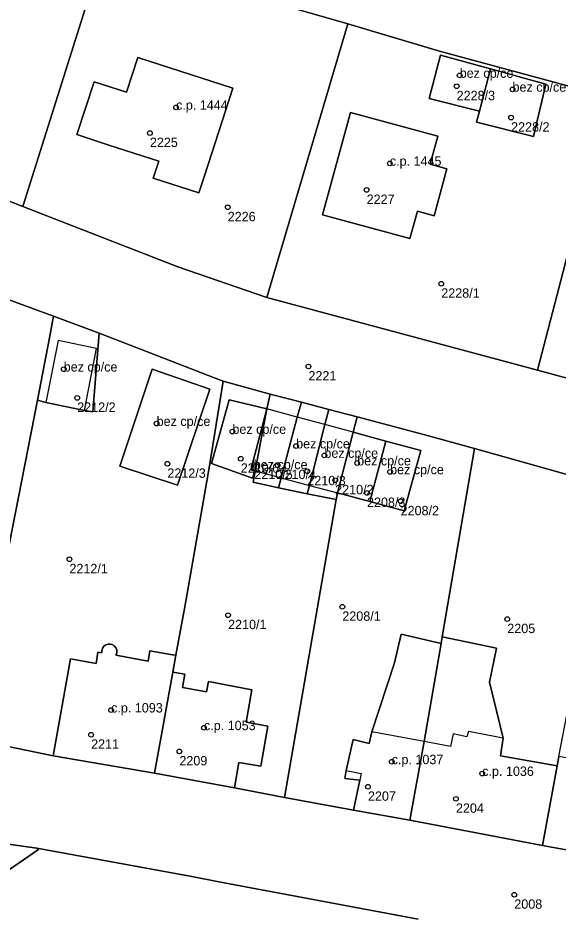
# Model space of a CAD drawing. Extents: x -878211 to -870363, y -1058464 to -1052522.
# Drawn here: x -874551 to -874493.5, y -1055364 to -1055268.4 of the extents above; entities that cross this region are included whole.
import ezdxf

# ---------------------------------------------------------------- set-up
doc = ezdxf.new("R2010")
doc.units = 0
for name, color, linetype in [('Vrstva 50', 7, 'Continuous'), ('Vrstva 51', 7, 'Continuous'), ('Vrstva 52', 7, 'Continuous')]:
    doc.layers.add(name, color=color, linetype=linetype)

msp = doc.modelspace()

# ---------------------------------------------------------------- linework, layer by layer
at = {"layer": 'Vrstva 50'}
for centre in [(-874503.95, -1055274.50994), (-874504.27, -1055275.65994), (-874498.32, -1055275.98994), (-874534.16, -1055277.90994), (-874498.47, -1055278.99994), (-874536.95, -1055280.63994), (-874511.39, -1055283.86994), (-874513.86, -1055286.69994), (-874528.66, -1055288.53994), (-874505.91, -1055296.67994), (-874546.13, -1055305.77994), (-874520.06, -1055305.48994), (-874544.69, -1055308.82994), (-874536.23, -1055311.56994), (-874528.16, -1055312.40994), (-874521.37, -1055313.95994), (-874518.36, -1055314.95994), (-874535.09, -1055315.84994), (-874527.27, -1055315.30994), (-874514.87, -1055315.76994), (-874525.88, -1055316.17994), (-874525.83, -1055315.97994), (-874523.35, -1055315.98994), (-874520.18, -1055316.63994), (-874511.36, -1055316.70994), (-874517.21, -1055317.59994), (-874513.82, -1055318.94994), (-874510.24, -1055319.83994), (-874545.52, -1055326.00994), (-874516.45, -1055331.06994), (-874528.62, -1055331.95994), (-874498.88, -1055332.37994), (-874541.08, -1055342.06994), (-874531.19, -1055343.94994), (-874543.21, -1055344.68994), (-874533.81, -1055346.45994), (-874511.19, -1055347.56994), (-874501.55, -1055348.81994), (-874513.72, -1055350.22994), (-874504.35, -1055351.50994), (-874498.13, -1055361.71994)]:
    msp.add_circle(centre, 0.25, dxfattribs=at)
at = {"layer": 'Vrstva 51'}
for points in [[(-874550.49, -1055288.45), (-874541.99, -1055261.54), (-874551.16, -1055258.17), (-874569.86, -1055250.63), (-874574.93, -1055264.61), (-874571.19, -1055266.15), (-874573.49, -1055271.74), (-874577.09, -1055270.3), (-874579.6, -1055277.04)], [(-874534.29, -1055250.37), (-874537.94, -1055262.67), (-874515.88, -1055269), (-874506.1, -1055271.92), (-874487.84, -1055276.86), (-874480.57, -1055279.06), (-874480.47, -1055278.28), (-874479.24, -1055273.96), (-874480.83, -1055273.32), (-874479.58, -1055269.03), (-874486.14, -1055267.19), (-874485.24, -1055263.92)], [(-874515.88, -1055269), (-874537.94, -1055262.67), (-874541.99, -1055261.54), (-874550.49, -1055288.45), (-874533.99, -1055294.89), (-874524.49, -1055298.15)], [(-874487.84, -1055276.86), (-874506.1, -1055271.92), (-874515.88, -1055269), (-874524.49, -1055298.15), (-874495.66, -1055305.87), (-874492.47, -1055293.61), (-874490.46, -1055286.33), (-874488.6, -1055279.62)], [(-874528.11, -1055275.88), (-874538.23, -1055272.59), (-874539.45, -1055276.3), (-874542.87, -1055275.18), (-874544.72, -1055280.81), (-874541.31, -1055281.93), (-874536, -1055283.64), (-874536.59, -1055285.43), (-874531.73, -1055287.01), (-874531.14, -1055285.21)], [(-874528.11, -1055275.88), (-874531.14, -1055285.21), (-874531.73, -1055287.01), (-874536.59, -1055285.43), (-874536, -1055283.64), (-874541.31, -1055281.93), (-874544.72, -1055280.81), (-874542.87, -1055275.18), (-874539.45, -1055276.3), (-874538.23, -1055272.59)], [(-874500.68, -1055273.81), (-874506, -1055272.36), (-874507.2, -1055276.98), (-874501.84, -1055278.32)], [(-874507.2, -1055276.98), (-874506, -1055272.36), (-874500.68, -1055273.81), (-874494.78, -1055275.42), (-874496.08, -1055281), (-874502.14, -1055279.49), (-874501.84, -1055278.32)], [(-874500.68, -1055273.81), (-874501.84, -1055278.32), (-874502.14, -1055279.49), (-874496.08, -1055281), (-874494.78, -1055275.42)], [(-874518.57, -1055289.34), (-874509.25, -1055291.88), (-874508.46, -1055288.96), (-874506.66, -1055289.45), (-874505.3, -1055284.46), (-874507.1, -1055283.97), (-874506.28, -1055280.99), (-874515.57, -1055278.46)], [(-874518.57, -1055289.34), (-874515.57, -1055278.46), (-874506.28, -1055280.99), (-874507.1, -1055283.97), (-874505.3, -1055284.46), (-874506.66, -1055289.45), (-874508.46, -1055288.96), (-874509.25, -1055291.88)], [(-874482.12, -1055288.6), (-874490.46, -1055286.33), (-874492.47, -1055293.61), (-874495.66, -1055305.87), (-874492.24, -1055306.79), (-874487.32, -1055308.14), (-874484.46, -1055297.38), (-874484, -1055295.72)], [(-874542.35, -1055301.93), (-874547.22, -1055300.13), (-874547.63, -1055302.44), (-874548.92, -1055309.08), (-874548.04, -1055309.33), (-874543.92, -1055310.17), (-874543.04, -1055310.32)], [(-874543.92, -1055310.17), (-874548.04, -1055309.33), (-874548.92, -1055309.08), (-874556.02, -1055345.11), (-874547.26, -1055346.95), (-874545.39, -1055336.6), (-874542.66, -1055337.09), (-874542.5, -1055335.89), (-874542.07, -1055335.97), (-874542.07, -1055335.72), (-874541.98, -1055335.43), (-874541.85, -1055335.27), (-874541.65, -1055335.12), (-874541.41, -1055335.03), (-874541.16, -1055335.03), (-874541, -1055335.07), (-874540.83, -1055335.15), (-874540.71, -1055335.25), (-874540.56, -1055335.46), (-874540.48, -1055335.69), (-874540.47, -1055335.95), (-874540.51, -1055336.11), (-874540.57, -1055336.23), (-874537.12, -1055336.85), (-874536.94, -1055335.77), (-874534.55, -1055336.17), (-874534.19, -1055336.23), (-874533.23, -1055331.07), (-874530.65, -1055316.27), (-874529.14, -1055307.04), (-874530.17, -1055306.66), (-874536.22, -1055304.32), (-874542.35, -1055301.93), (-874543.04, -1055310.32)], [(-874540.14, -1055316.09), (-874536.7, -1055305.79), (-874530.57, -1055307.92), (-874534.01, -1055318.13)], [(-874540.14, -1055316.09), (-874534.01, -1055318.13), (-874530.57, -1055307.92), (-874536.7, -1055305.79)], [(-874530.93, -1055340.13), (-874530.72, -1055339.03), (-874526.09, -1055339.9), (-874526.71, -1055343.35), (-874524.39, -1055343.77), (-874525.14, -1055348.04), (-874527.47, -1055347.64), (-874527.94, -1055350.34), (-874522.62, -1055351.37), (-874517.1, -1055319.64), (-874520.18, -1055319.06), (-874523.24, -1055318.42), (-874525.96, -1055317.8), (-874525.73, -1055316.6), (-874525.78, -1055316.59), (-874526.01, -1055317.37), (-874530.4, -1055315.8), (-874528.49, -1055309.03), (-874524.48, -1055310), (-874524.12, -1055308.42), (-874529.14, -1055307.04), (-874530.65, -1055316.27), (-874533.23, -1055331.07), (-874534.19, -1055336.23), (-874534.51, -1055338.03), (-874533.21, -1055338.23), (-874533.47, -1055339.65)], [(-874524.48, -1055310), (-874525.73, -1055316.6), (-874525.96, -1055317.8), (-874523.24, -1055318.42), (-874522.96, -1055317.34), (-874521.27, -1055310.87), (-874520.81, -1055309.3), (-874524.12, -1055308.42)], [(-874524.48, -1055310), (-874528.49, -1055309.03), (-874530.4, -1055315.8), (-874526.01, -1055317.37), (-874525.78, -1055316.59), (-874526.2, -1055316.48)], [(-874521.27, -1055310.87), (-874522.96, -1055317.34), (-874523.24, -1055318.42), (-874520.18, -1055319.06), (-874519.95, -1055318.15), (-874518.31, -1055311.67), (-874517.9, -1055310.07), (-874520.81, -1055309.3)], [(-874526.2, -1055316.48), (-874525.78, -1055316.59), (-874525.73, -1055316.6), (-874524.48, -1055310)], [(-874516.98, -1055318.94), (-874517.1, -1055319.64), (-874522.62, -1055351.37), (-874515.25, -1055352.72), (-874514.59, -1055349.51), (-874516.17, -1055349.35), (-874516.03, -1055348.5), (-874515.3, -1055345.2), (-874513.6, -1055345.63), (-874513.29, -1055344.39), (-874510.88, -1055337.04), (-874510.19, -1055333.98), (-874505.93, -1055334.96), (-874505.81, -1055334.25), (-874502.37, -1055314.21), (-874507.67, -1055312.76), (-874514.88, -1055310.86), (-874515.3, -1055312.49), (-874511.82, -1055313.43), (-874508.09, -1055314.44), (-874509.87, -1055320.84), (-874513.51, -1055319.87)], [(-874514.88, -1055310.86), (-874517.9, -1055310.07), (-874518.31, -1055311.67), (-874519.95, -1055318.15), (-874520.18, -1055319.06), (-874517.1, -1055319.64), (-874516.98, -1055318.94), (-874515.3, -1055312.49)], [(-874516.98, -1055318.94), (-874513.51, -1055319.87), (-874511.82, -1055313.43), (-874515.3, -1055312.49)], [(-874513.51, -1055319.87), (-874509.87, -1055320.84), (-874508.09, -1055314.44), (-874511.82, -1055313.43)], [(-874488.47, -1055326.14), (-874488.91, -1055326.02), (-874492.55, -1055325.07), (-874490.84, -1055318.54), (-874490.38, -1055317.6), (-874502.37, -1055314.21), (-874505.81, -1055334.25), (-874504.96, -1055334.43), (-874500.03, -1055335.46), (-874500.79, -1055339.1), (-874499.32, -1055345.05), (-874499.59, -1055346.94), (-874493.56, -1055348.01), (-874493.38, -1055346.99), (-874491.69, -1055338.2), (-874489.05, -1055328.24)], [(-874510.88, -1055337.04), (-874513.29, -1055344.39), (-874513.6, -1055345.63), (-874515.3, -1055345.2), (-874516.03, -1055348.5), (-874516.17, -1055349.35), (-874514.59, -1055349.51), (-874515.25, -1055352.72), (-874509.26, -1055353.77), (-874507.72, -1055345.4), (-874505.93, -1055334.96), (-874510.19, -1055333.98)], [(-874500.03, -1055335.46), (-874504.96, -1055334.43), (-874505.81, -1055334.25), (-874505.93, -1055334.96), (-874507.72, -1055345.4), (-874509.26, -1055353.77), (-874495.11, -1055356.46), (-874493.56, -1055348.01), (-874499.59, -1055346.94), (-874499.32, -1055345.05), (-874500.79, -1055339.1)], [(-874542.07, -1055335.72), (-874542.07, -1055335.97), (-874542.5, -1055335.89), (-874542.66, -1055337.09), (-874545.39, -1055336.6), (-874547.26, -1055346.95), (-874536.46, -1055348.78), (-874534.51, -1055338.03), (-874534.19, -1055336.23), (-874534.55, -1055336.17), (-874536.94, -1055335.77), (-874537.12, -1055336.85), (-874540.57, -1055336.23), (-874540.51, -1055336.11), (-874540.47, -1055335.95), (-874540.48, -1055335.69), (-874540.56, -1055335.46), (-874540.71, -1055335.25), (-874540.83, -1055335.15), (-874541, -1055335.07), (-874541.16, -1055335.03), (-874541.41, -1055335.03), (-874541.65, -1055335.12), (-874541.85, -1055335.27), (-874541.98, -1055335.43)], [(-874536.46, -1055348.78), (-874527.94, -1055350.34), (-874527.47, -1055347.64), (-874525.14, -1055348.04), (-874524.39, -1055343.77), (-874526.71, -1055343.35), (-874526.09, -1055339.9), (-874530.72, -1055339.03), (-874530.93, -1055340.13), (-874533.47, -1055339.65), (-874533.21, -1055338.23), (-874534.51, -1055338.03)], [(-874493.38, -1055346.99), (-874493.56, -1055348.01), (-874495.11, -1055356.46), (-874486.38, -1055358.06), (-874481.31, -1055358.93), (-874479.8, -1055350), (-874482.91, -1055349.38), (-874482.83, -1055348.92)]]:
    msp.add_lwpolyline(points, close=True, dxfattribs=at)
for points in [[(-874492.24, -1055306.79), (-874495.66, -1055305.87), (-874524.49, -1055298.15), (-874533.99, -1055294.89), (-874550.49, -1055288.45), (-874579.6, -1055277.04)], [(-874556.02, -1055345.11), (-874548.92, -1055309.08), (-874547.63, -1055302.44), (-874547.22, -1055300.13), (-874562.81, -1055294.43)], [(-874562.81, -1055294.43), (-874547.22, -1055300.13), (-874542.35, -1055301.93), (-874536.22, -1055304.32), (-874530.17, -1055306.66), (-874529.14, -1055307.04), (-874524.12, -1055308.42), (-874520.81, -1055309.3), (-874517.9, -1055310.07), (-874514.88, -1055310.86), (-874507.67, -1055312.76), (-874502.37, -1055314.21), (-874490.38, -1055317.6)], [(-874440.46, -1055366.4), (-874457.59, -1055363.21), (-874467.44, -1055361.45), (-874481.31, -1055358.93), (-874486.38, -1055358.06), (-874495.11, -1055356.46), (-874509.26, -1055353.77), (-874515.25, -1055352.72), (-874522.62, -1055351.37), (-874527.94, -1055350.34), (-874536.46, -1055348.78), (-874547.26, -1055346.95), (-874556.02, -1055345.11), (-874562.33, -1055343.74), (-874576.47, -1055338.44), (-874579.42, -1055337.27), (-874585.41, -1055335.1), (-874590.67, -1055333.14), (-874590.61, -1055333.02), (-874594.38, -1055331.6), (-874598.18, -1055330.17), (-874598.27, -1055330.26), (-874603.46, -1055328.32), (-874608.88, -1055326.22)], [(-874610.53, -1055349.47), (-874560.94, -1055355.08), (-874548.98, -1055356.76), (-874532.49, -1055359.77), (-874529.59, -1055360.33), (-874508.36, -1055364.31)], [(-874556.41, -1055375.5), (-874553.54, -1055360.14), (-874548.81, -1055356.91), (-874548.98, -1055356.76), (-874560.94, -1055355.08), (-874567.71, -1055393.14)], [(-874508.36, -1055364.31), (-874529.59, -1055360.33), (-874532.49, -1055359.77), (-874548.98, -1055356.76), (-874548.81, -1055356.91), (-874553.54, -1055360.14), (-874556.41, -1055375.5)]]:
    msp.add_lwpolyline(points, dxfattribs=at)
at = {"layer": 'Vrstva 52'}
for points in [[(-874544.72, -1055280.81), (-874541.31, -1055281.93), (-874536, -1055283.64), (-874536.59, -1055285.43), (-874531.73, -1055287.01), (-874531.14, -1055285.21), (-874528.11, -1055275.88), (-874538.23, -1055272.59), (-874539.45, -1055276.3), (-874542.87, -1055275.18)], [(-874506, -1055272.36), (-874507.2, -1055276.98), (-874501.84, -1055278.32), (-874500.68, -1055273.81)], [(-874501.84, -1055278.32), (-874502.14, -1055279.49), (-874496.08, -1055281), (-874494.78, -1055275.42), (-874500.68, -1055273.81)], [(-874518.57, -1055289.34), (-874509.25, -1055291.88), (-874508.46, -1055288.96), (-874506.66, -1055289.45), (-874505.3, -1055284.46), (-874507.1, -1055283.97), (-874506.28, -1055280.99), (-874515.57, -1055278.46)], [(-874548.04, -1055309.33), (-874543.92, -1055310.17), (-874542.63, -1055303.57), (-874546.71, -1055302.72)], [(-874530.57, -1055307.92), (-874536.7, -1055305.79), (-874540.14, -1055316.09), (-874534.01, -1055318.13)], [(-874528.49, -1055309.03), (-874530.4, -1055315.8), (-874526.01, -1055317.37), (-874525.78, -1055316.59), (-874526.2, -1055316.48), (-874524.48, -1055310)], [(-874526.2, -1055316.48), (-874525.78, -1055316.59), (-874525.73, -1055316.6), (-874522.96, -1055317.34), (-874521.27, -1055310.87), (-874524.48, -1055310)], [(-874522.96, -1055317.34), (-874519.95, -1055318.15), (-874518.31, -1055311.67), (-874521.27, -1055310.87)], [(-874519.95, -1055318.15), (-874516.98, -1055318.94), (-874515.3, -1055312.49), (-874518.31, -1055311.67)], [(-874515.3, -1055312.49), (-874516.98, -1055318.94), (-874513.51, -1055319.87), (-874511.82, -1055313.43)], [(-874511.82, -1055313.43), (-874513.51, -1055319.87), (-874509.87, -1055320.84), (-874508.09, -1055314.44)], [(-874547.26, -1055346.95), (-874536.46, -1055348.78), (-874534.51, -1055338.03), (-874534.19, -1055336.23), (-874534.55, -1055336.17), (-874536.94, -1055335.77), (-874537.12, -1055336.85), (-874540.57, -1055336.23), (-874540.51, -1055336.11), (-874540.47, -1055335.95), (-874540.48, -1055335.69), (-874540.56, -1055335.46), (-874540.71, -1055335.25), (-874540.83, -1055335.15), (-874541, -1055335.07), (-874541.16, -1055335.03), (-874541.41, -1055335.03), (-874541.65, -1055335.12), (-874541.85, -1055335.27), (-874541.98, -1055335.43), (-874542.07, -1055335.72), (-874542.07, -1055335.97), (-874542.5, -1055335.89), (-874542.66, -1055337.09), (-874545.39, -1055336.6)], [(-874534.51, -1055338.03), (-874536.46, -1055348.78), (-874527.94, -1055350.34), (-874527.47, -1055347.64), (-874525.14, -1055348.04), (-874524.39, -1055343.77), (-874526.71, -1055343.35), (-874526.09, -1055339.9), (-874530.72, -1055339.03), (-874530.93, -1055340.13), (-874533.47, -1055339.65), (-874533.21, -1055338.23)], [(-874513.29, -1055344.39), (-874513.6, -1055345.63), (-874515.3, -1055345.2), (-874516.03, -1055348.5), (-874514.44, -1055348.8), (-874514.59, -1055349.51), (-874515.25, -1055352.72), (-874509.26, -1055353.77), (-874507.72, -1055345.4)], [(-874507.72, -1055345.4), (-874509.26, -1055353.77), (-874495.11, -1055356.46), (-874493.56, -1055348.01), (-874499.59, -1055346.94), (-874499.32, -1055345.05), (-874503.02, -1055344.36), (-874503.18, -1055344.9), (-874504.65, -1055344.59), (-874504.92, -1055345.95)], [(-874493.56, -1055348.01), (-874495.11, -1055356.46), (-874486.38, -1055358.06), (-874486.09, -1055356.45), (-874484.26, -1055356.76), (-874482.91, -1055349.38), (-874482.83, -1055348.92), (-874493.38, -1055346.99)]]:
    msp.add_lwpolyline(points, close=True, dxfattribs=at)

# ---------------------------------------------------------------- texts
at = {"layer": 'Vrstva 50'}
for s, p in [('bez cp/ce', (-874503.95, -1055274.76)), ('bez cp/ce', (-874498.32, -1055276.24)), ('2228/3', (-874504.27, -1055277.149)), ('c.p. 1444', (-874534.16, -1055278.159)), ('2228/2', (-874498.47, -1055280.489)), ('2225', (-874536.95, -1055282.129)), ('c.p. 1445', (-874511.39, -1055284.12)), ('2227', (-874513.86, -1055288.189)), ('2226', (-874528.66, -1055290.029)), ('2228/1', (-874505.91, -1055298.169)), ('bez cp/ce', (-874546.13, -1055306.03)), ('2221', (-874520.06, -1055306.979)), ('2212/2', (-874544.69, -1055310.319)), ('bez cp/ce', (-874536.23, -1055311.82)), ('bez cp/ce', (-874528.16, -1055312.659)), ('bez cp/ce', (-874521.37, -1055314.21)), ('bez cp/ce', (-874518.36, -1055315.21)), ('bez cp/ce', (-874525.88, -1055316.429)), ('bez cp/ce', (-874514.87, -1055316.02)), ('2212/3', (-874535.09, -1055317.339)), ('2210/6', (-874527.27, -1055316.799)), ('2210/5', (-874525.83, -1055317.469)), ('2210/4', (-874523.35, -1055317.479)), ('bez cp/ce', (-874511.36, -1055316.96)), ('2210/3', (-874520.18, -1055318.129)), ('2210/2', (-874517.21, -1055319.089)), ('2208/3', (-874513.82, -1055320.439)), ('2208/2', (-874510.24, -1055321.329)), ('2212/1', (-874545.52, -1055327.499)), ('2208/1', (-874516.45, -1055332.559)), ('2210/1', (-874528.62, -1055333.449)), ('2205', (-874498.88, -1055333.869)), ('c.p. 1093', (-874541.08, -1055342.32)), ('c.p. 1053', (-874531.19, -1055344.2)), ('2211', (-874543.21, -1055346.179)), ('2209', (-874533.81, -1055347.949)), ('c.p. 1037', (-874511.19, -1055347.82)), ('c.p. 1036', (-874501.55, -1055349.07)), ('2207', (-874513.72, -1055351.719)), ('2204', (-874504.35, -1055352.999)), ('2008', (-874498.13, -1055363.209))]:
    msp.add_text(s, height=0.999996, dxfattribs=at).set_placement(p)

doc.saveas('drawing.dxf')
